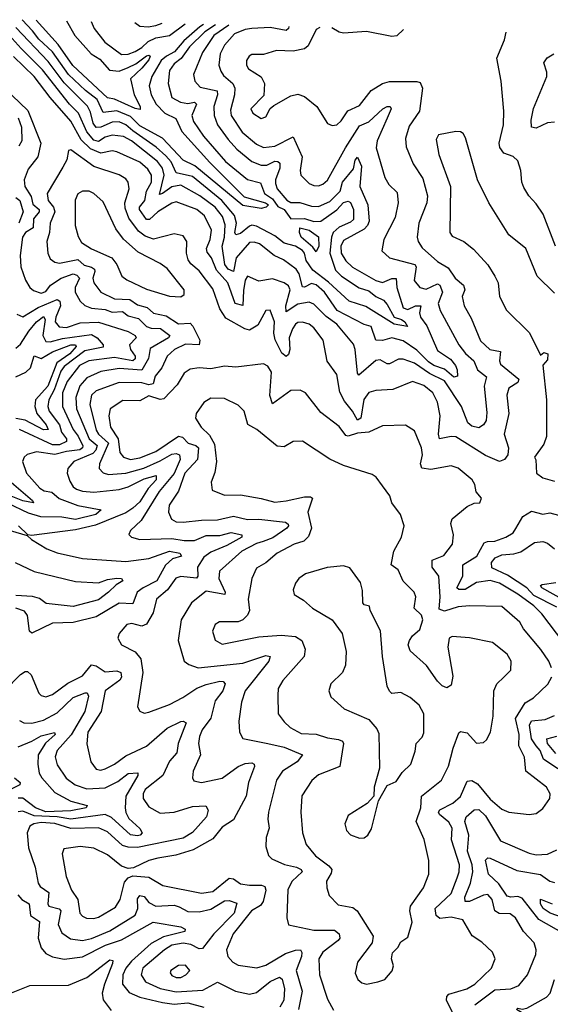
# Model space of a CAD drawing. Extents: x 1552294 to 1694791, y 811929 to 917222.
# Tile 543 of 643: x 1643591 to 1645907, y 911147 to 915444. Entities that reach past the tile are written whole.
import ezdxf

# ---------------------------------------------------------------- set-up
doc = ezdxf.new("R2010")
doc.units = 0

msp = doc.modelspace()

# ---------------------------------------------------------------- linework, layer by layer
at = {"layer": '0CON10XD'}
for points in [[(1644504, 915420.1), (1644438.3, 915375), (1644389.9, 915300.1), (1644349.7, 915205), (1644356.4, 915175), (1644378.9, 915148.9), (1644452.6, 915132.6), (1644454.5, 915115), (1644439.3, 915065), (1644439.7, 915025), (1644454.8, 914985), (1644501.2, 914921.2), (1644538.6, 914878.6), (1644605, 914825.2), (1644645, 914808.4), (1644670.5, 914809.5), (1644705, 914825.7), (1644718.2, 914825), (1644727.1, 914817.1), (1644726.7, 914795), (1644707.6, 914745), (1644708.2, 914728.2), (1644715.8, 914705), (1644756.6, 914656.6), (1644775, 914646.1), (1644814.7, 914645.3), (1644865, 914629.6), (1644895, 914628), (1644945, 914650.4), (1644989.5, 914695), (1644999.6, 914735), (1645047.5, 914792.5), (1645055, 914830), (1645065, 914844), (1645083.3, 914805), (1645076.2, 914715), (1645111.3, 914635), (1645116.3, 914565), (1645109.4, 914545), (1645095, 914529.2), (1645005, 914479.5), (1644992.3, 914455), (1644994.5, 914425), (1645015, 914391.4), (1645044.3, 914364.3), (1645145, 914305.2), (1645175, 914296.5), (1645215, 914314.3), (1645234, 914314), (1645237.5, 914275), (1645265.6, 914185.6), (1645285, 914179.2), (1645319.1, 914195), (1645341.5, 914195), (1645336.7, 914165), (1645340.2, 914145), (1645368.2, 914108.2), (1645415, 913999.6), (1645472, 913962), (1645492.9, 913935), (1645501, 913915), (1645502.3, 913887.7), (1645486.3, 913883.7), (1645445, 913919.3), (1645398.7, 913935), (1645375, 913950.5), (1645325, 914002.2), (1645265, 914042.6), (1645215, 914055.7), (1645175, 914044.2), (1645145.8, 914045.8), (1645125.3, 914105.3), (1645095, 914114.1), (1644976.7, 914175), (1644922, 914255), (1644885, 914286.7), (1644865, 914292.9), (1644835, 914276), (1644825, 914277.7), (1644810.5, 914335), (1644797.8, 914355), (1644743.2, 914395), (1644702.5, 914415), (1644637.9, 914465), (1644615, 914473.3), (1644595, 914471.1), (1644536.8, 914405), (1644525, 914344.3), (1644501.5, 914355), (1644486.4, 914375), (1644475.7, 914455), (1644485.9, 914495), (1644487.9, 914547.9), (1644476.2, 914585), (1644445, 914625.2), (1644378.3, 914675), (1644295, 914722.2), (1644255, 914714.4), (1644215, 914684.8), (1644201.4, 914681.4), (1644222.4, 914765), (1644214.6, 914795), (1644192.7, 914825), (1644080, 914915), (1644045, 914934), (1643995, 914940.1), (1643965, 914931.3), (1643935, 914911.4), (1643915, 914917.2), (1643885, 914954.8), (1643848.4, 915035), (1643808.2, 915075), (1643691.2, 915225), (1643597.5, 915317.5), (1643545, 915375.5)], [(1644445.5, 915421.7), (1644399.7, 915390.3), (1644331.9, 915325), (1644295.6, 915274.4), (1644265, 915250.5), (1644245, 915221.5), (1644239.6, 915165), (1644255, 915104.5), (1644293.6, 915083.6), (1644325, 915078.4), (1644355, 915083.1), (1644362.5, 915075), (1644342.6, 915025), (1644349.6, 914999.6), (1644393, 914935), (1644489, 914825), (1644585, 914745.7), (1644641.7, 914731.7), (1644660.3, 914685), (1644695, 914661.3), (1644718.6, 914628.6), (1644745.4, 914615.4), (1644775, 914574.4), (1644835, 914576), (1644875, 914562.5), (1644905, 914563.7), (1644976, 914614), (1645005, 914646.2), (1645025, 914651.2), (1645035.4, 914645.4), (1645048.4, 914615), (1645048.1, 914571.9), (1645035, 914560.3), (1644985, 914538.6), (1644959.4, 914515), (1644951.6, 914495), (1644945.1, 914425), (1644970.1, 914350.1), (1644995.7, 914325), (1645073.3, 914273.3), (1645115, 914260), (1645145.3, 914235), (1645179.2, 914219.2), (1645195, 914201.3), (1645225, 914145.2), (1645257.2, 914135), (1645272.1, 914125), (1645283.8, 914105), (1645225, 914114.9), (1645101.8, 914191.8), (1645028.8, 914215), (1644938.9, 914298.9), (1644870.7, 914350.7), (1644842.3, 914392.3), (1644833.9, 914425), (1644825, 914436.9), (1644795, 914455.4), (1644745, 914468.6), (1644705, 914501.1), (1644625, 914543), (1644605, 914547), (1644595, 914542.9), (1644555, 914510.7), (1644534.6, 914504.6), (1644530.3, 914515), (1644537.5, 914555), (1644528.6, 914588.6), (1644474.2, 914654.2), (1644345, 914758.9), (1644274.7, 914774.7), (1644252.9, 914822.9), (1644229.9, 914849.9), (1644187.2, 914887.3), (1644085, 914958.6), (1644055, 914984.6), (1644025, 914998.5), (1643995, 914996.4), (1643945, 914974), (1643925, 914973.6), (1643912.6, 914992.6), (1643900.6, 915040.6), (1643886.8, 915066.8), (1643785, 915168.6), (1643715, 915261.6), (1643575, 915410.2)], [(1644394, 915423), (1644377.4, 915412.6), (1644308.4, 915351.6), (1644266.5, 915303.5), (1644231.7, 915285), (1644209.5, 915265), (1644167.7, 915195), (1644156.7, 915155), (1644164.8, 915115), (1644187.3, 915075), (1644225, 915035.9), (1644272.6, 915012.6), (1644298.9, 914955), (1644421.1, 914821.1), (1644570.6, 914670.6), (1644664.6, 914645), (1644677.6, 914635), (1644667.3, 914625), (1644645, 914619.7), (1644565, 914632.7), (1644356.3, 914806.3), (1644305, 914830.4), (1644215, 914925.9), (1644115, 914981), (1644075, 915020.8), (1644015, 915046.2), (1643955, 915039.1), (1643929.3, 915095), (1643877.9, 915135), (1643804.9, 915205), (1643733.9, 915303.9), (1643675, 915358.3), (1643646.9, 915395), (1643602.8, 915443.6)], [(1643796, 915438.6), (1643831.9, 915375), (1643902.9, 915295), (1643941.1, 915271.1), (1643984, 915224), (1644025, 915218.3), (1644064.9, 915235.1), (1644098.6, 915251.4), (1644145, 915285.2), (1644155, 915289.2), (1644161.2, 915285), (1644155, 915268.7), (1644125, 915232.2), (1644074.8, 915185), (1644091.5, 915115), (1644117.1, 915065), (1644117.9, 915052.1), (1644095, 915056), (1644005, 915097.2), (1643975, 915102.8), (1643823.1, 915243.1), (1643759.4, 915335), (1643663.9, 915442)], [(1643903.4, 915435.8), (1643915.9, 915405), (1643962.3, 915345), (1644035, 915291.1), (1644065, 915293.7), (1644095, 915304.8), (1644125, 915322.5), (1644151.6, 915348.4), (1644185, 915364.9), (1644245, 915374.9), (1644313.6, 915425.1)], [(1644093.2, 915430.8), (1644115.8, 915415.8), (1644152.6, 915412.6), (1644185, 915418.5), (1644213.3, 915427.7)], [(1644766.1, 915413.3), (1644765.2, 915405), (1644755, 915396.7), (1644685, 915409.2), (1644604.8, 915404.8), (1644575, 915400.8), (1644528.4, 915381.6), (1644485, 915332.8), (1644466, 915295), (1644461.2, 915245), (1644468.6, 915218.6), (1644480.3, 915200.3), (1644521.2, 915165), (1644530.3, 915145), (1644529.5, 915115), (1644510.8, 915049.2), (1644514.8, 915025), (1644562.5, 914952.5), (1644625, 914900.6), (1644655, 914885.2), (1644705, 914892.2), (1644785, 914932.5), (1644824.1, 914845), (1644815.4, 914785), (1644817.9, 914765), (1644855, 914729.3), (1644875, 914719.4), (1644895, 914718.1), (1644915, 914725.3), (1644935, 914742.7), (1645012.8, 914885), (1645075, 914979.8), (1645115, 914997.4), (1645176.9, 915055), (1645195, 915064.7), (1645208.8, 915065), (1645212.3, 915055), (1645195, 915014.5), (1645150.9, 914915), (1645147.4, 914885), (1645184.7, 914755), (1645202.5, 914725), (1645238.8, 914688.8), (1645243.7, 914645), (1645230, 914580), (1645181.1, 914485), (1645171.5, 914435), (1645205, 914403.8), (1645315.9, 914375.9), (1645321.5, 914365), (1645313.5, 914305), (1645337.5, 914275), (1645365, 914267.7), (1645415, 914291.3), (1645425, 914285.3), (1645437, 914255), (1645417, 914205), (1645426, 914175), (1645507.5, 914025), (1645536.6, 913986.6), (1645574.1, 913955), (1645589.2, 913915), (1645628.2, 913885), (1645618.9, 913845), (1645630, 913730), (1645627.8, 913695), (1645615, 913675.6), (1645595, 913662.2), (1645565, 913669.2), (1645547.9, 913685), (1645519.5, 913755), (1645445, 913867.4), (1645379.5, 913899.5), (1645315, 913944.1), (1645265, 913961.6), (1645245, 913962.7), (1645205, 913942.1), (1645195, 913942.1), (1645165, 913959.7), (1645145, 913956.2), (1645071.9, 913891.9), (1645065, 913901.2), (1645055.7, 914005), (1645047.5, 914027.5), (1644974.8, 914115), (1644928.9, 914148.9), (1644875, 914202.4), (1644855, 914211), (1644805, 914202.9), (1644755, 914169.2), (1644752.3, 914195), (1644771.7, 914265), (1644765, 914282.5), (1644745, 914295.2), (1644695, 914313.2), (1644635, 914303.3), (1644585, 914324.5), (1644575, 914306.9), (1644567.8, 914262.2), (1644565, 914196.2), (1644532.2, 914205), (1644499.5, 914295), (1644450.8, 914350.8), (1644428.3, 914405), (1644409.4, 914429.4), (1644406.8, 914445), (1644423.1, 914485), (1644429.2, 914525), (1644398.1, 914588.1), (1644365, 914615.2), (1644275, 914648.6), (1644255, 914642.5), (1644195, 914605.2), (1644158.6, 914571.4), (1644145, 914571.9), (1644113.8, 914615), (1644114.9, 914625.1), (1644138.1, 914655), (1644144.8, 914695), (1644166.8, 914735), (1644166.2, 914765), (1644150.8, 914790.8), (1644115, 914821.3), (1644015, 914866.9), (1643995, 914871.7), (1643945, 914861.8), (1643899.7, 914879.7), (1643859.8, 914919.8), (1643815, 915000.6), (1643725, 915104.3), (1643655, 915196.4), (1643565, 915283)], [(1644900.6, 915409.8), (1644885, 915401.4), (1644849.8, 915330.2), (1644835, 915316.9), (1644785, 915306.6), (1644711.5, 915308.5), (1644675, 915297.9), (1644655, 915291.8), (1644605, 915291.8), (1644592.5, 915285), (1644580.8, 915265), (1644581.5, 915245), (1644589.6, 915229.6), (1644644.8, 915194.8), (1644659.3, 915165), (1644657.6, 915112.4), (1644600, 915055), (1644609.4, 915035), (1644645, 915012.7), (1644665, 915020), (1644684.5, 915055.5), (1644700.8, 915069.2), (1644775, 915111.5), (1644805, 915118.9), (1644835, 915108.5), (1644887.5, 915065), (1644935, 914991.2), (1644955, 914982.5), (1644975, 914984.4), (1644995, 915001.9), (1645023.6, 915046.4), (1645075, 915069.6), (1645125.3, 915134.8), (1645175, 915165.5), (1645205, 915173.6), (1645325, 915174.5), (1645339.6, 915169.6), (1645350, 915145), (1645336.9, 915045), (1645291.3, 914978.7), (1645274.6, 914924.6), (1645278.1, 914888.1), (1645308.7, 914815), (1645350.5, 914750.5), (1645371.9, 914675), (1645368.2, 914645), (1645333.6, 914555), (1645325.8, 914495), (1645330.3, 914475), (1645348.2, 914448.2), (1645415, 914388.5), (1645461, 914361), (1645492.2, 914315), (1645528.4, 914285), (1645533.9, 914265), (1645522.8, 914235), (1645531.1, 914195), (1645561.4, 914141.4), (1645602.1, 914042.1), (1645643.6, 914005), (1645690, 913995), (1645685.8, 913955), (1645689.9, 913939.9), (1645769.3, 913875), (1645765, 913860.3), (1645726.4, 913835), (1645717.7, 913805), (1645726.7, 913725), (1645705.4, 913635), (1645724.5, 913575), (1645721.8, 913545), (1645706.8, 913525), (1645685, 913515.3), (1645625, 913542.5), (1645495, 913623), (1645475, 913625.2), (1645424.2, 913614.2), (1645419.2, 913635), (1645426.5, 913715), (1645415, 913774.2), (1645395, 913815.4), (1645355, 913847.3), (1645305, 913864.7), (1645220.5, 913829.5), (1645145, 913825.4), (1645115, 913816.1), (1645094, 913786), (1645080, 913705), (1645065, 913696.2), (1645044.4, 913735), (1645008.6, 913778.6), (1644988.5, 913818.5), (1644976.1, 913895), (1644932.8, 913952.8), (1644916, 914045), (1644875, 914099.2), (1644855, 914114.6), (1644825, 914123.3), (1644805, 914121.8), (1644795, 914114.6), (1644781.3, 914095), (1644767.6, 914055), (1644770.2, 914005), (1644765, 913983.3), (1644755, 913973.5), (1644735, 913988.1), (1644706.9, 914046.9), (1644700.4, 914075), (1644704.1, 914125), (1644685, 914175.6), (1644665, 914174), (1644630, 914110), (1644595, 914089.5), (1644574.4, 914094.4), (1644490.6, 914140.6), (1644465, 914181.9), (1644435, 914269.2), (1644375, 914347.5), (1644338.1, 914378.1), (1644326.9, 914395), (1644318.9, 914425), (1644321.2, 914475), (1644305, 914500), (1644265, 914508.9), (1644175, 914485.6), (1644138.5, 914498.5), (1644110.3, 914520.3), (1644067.6, 914577.6), (1644051.5, 914621.5), (1644050.9, 914645), (1644068.9, 914705), (1644065.4, 914735), (1644055, 914749.1), (1644025, 914765.9), (1643915, 914803.4), (1643815, 914875.6), (1643805, 914872.5), (1643797.6, 914832.4), (1643779.3, 914800.7), (1643712, 914685), (1643715.2, 914655), (1643738.4, 914625), (1643744.5, 914605), (1643723.8, 914555), (1643721.4, 914515), (1643709.7, 914475), (1643714, 914425), (1643725, 914400.6), (1643744.2, 914385), (1643765, 914381.8), (1643845, 914396.6), (1643872.3, 914372.3), (1643905, 914364.2), (1643917.2, 914355), (1643919.2, 914345), (1643911.3, 914315), (1643914.3, 914295), (1643945, 914254.2), (1644005, 914225.2), (1644072.1, 914222.1), (1644105, 914198.9), (1644147.8, 914187.8), (1644175, 914162.6), (1644230.7, 914150.7), (1644285, 914117), (1644335, 914118.6), (1644346.7, 914106.6), (1644378.1, 914045), (1644375, 914024.8), (1644315, 914027.2), (1644266.7, 914005), (1644235.2, 913974.8), (1644212.1, 913925), (1644182.2, 913887.8), (1644173.6, 913855), (1644155, 913849.9), (1644125, 913858.9), (1644025, 913860.3), (1643925, 913823.8), (1643904.6, 913805.4), (1643897.5, 913765), (1643925, 913653.1), (1643935.9, 913635), (1643978.8, 913595), (1643940, 913505), (1643938.5, 913485), (1643955, 913466.9), (1643979.4, 913459.4), (1644054.1, 913464.1), (1644132.8, 913487.2), (1644205, 913517.9), (1644255, 913548), (1644275, 913550.6), (1644288.7, 913545), (1644291.7, 913525), (1644265, 913463.2), (1644200, 913385), (1644122.2, 913257.8), (1644075.6, 913215), (1644067.3, 913197.3), (1644078.8, 913185), (1644115.3, 913175.3), (1644255, 913180.4), (1644309.2, 913170.8), (1644355, 913171.2), (1644405, 913192.1), (1644465, 913193.1), (1644515, 913205.2), (1644561.1, 913195), (1644560.8, 913185), (1644495, 913148.5), (1644425, 913119.4), (1644395, 913097.8), (1644367.2, 913055), (1644369, 913015), (1644362.7, 913007.3), (1644295, 913013.3), (1644273.5, 913006.5), (1644236.8, 912955), (1644188, 912915), (1644173.5, 912855), (1644144.2, 912805.8), (1644125, 912797.7), (1644081.3, 912808.7), (1644059.2, 912805), (1644025.7, 912765), (1644020, 912745), (1644035.6, 912715.6), (1644095, 912684.7), (1644120.5, 912655), (1644128.7, 912595), (1644105.8, 912445), (1644115, 912426.2), (1644135, 912418), (1644155, 912421.4), (1644245, 912455.8), (1644303.5, 912486.5), (1644365, 912526), (1644405, 912543.3), (1644465, 912557.1), (1644478.8, 912555), (1644487.5, 912545), (1644478, 912515), (1644445, 912471.2), (1644426, 912395), (1644388, 912345), (1644376.6, 912315), (1644372, 912285), (1644380.3, 912235), (1644349.1, 912165), (1644345.6, 912135), (1644352.1, 912122.1), (1644385.4, 912115.4), (1644475, 912133.5), (1644545, 912184.3), (1644575, 912198.4), (1644605, 912200.9), (1644615.3, 912195.3), (1644616.2, 912185), (1644590.5, 912115), (1644580.4, 912055), (1644525, 911951.9), (1644475, 911920), (1644435, 911869.7), (1644349, 911821), (1644272.5, 911797.5), (1644194.1, 911784.1), (1644155.7, 911775), (1644087.4, 911742.6), (1644065, 911739.5), (1644035, 911750), (1643975, 911798.8), (1643915, 911828.7), (1643855, 911835.3), (1643783.8, 911825), (1643777, 911803), (1643794.5, 911705), (1643817.3, 911645), (1643845.3, 911605), (1643854.5, 911545), (1643865, 911531.1), (1643882.9, 911522.9), (1643915, 911521.2), (1643935, 911527.2), (1644008.9, 911571.1), (1644029.7, 911605), (1644049.4, 911680.6), (1644065, 911699.1), (1644085, 911707.8), (1644155, 911702.5), (1644216, 911665), (1644385, 911631.7), (1644435, 911639.8), (1644505, 911697.7), (1644525, 911694.8), (1644555, 911672.9), (1644595, 911667), (1644646.7, 911666.7), (1644661.1, 911661.1), (1644665.3, 911645.3), (1644654.4, 911595.6), (1644641.7, 911578.3), (1644603.3, 911555), (1644522.9, 911455), (1644494.6, 911385), (1644500, 911355), (1644521.5, 911331.5), (1644545, 911318.5), (1644626.1, 911306.1), (1644665, 911317.8), (1644751.7, 911368.3), (1644795, 911384), (1644817.1, 911385), (1644823.1, 911373.1), (1644821.3, 911355), (1644798.6, 911295), (1644824.8, 911205), (1644808.3, 911125)], [(1645266.1, 915400.3), (1645237, 915373), (1645215, 915370.8), (1645105, 915392.2), (1645005, 915385.5), (1644985, 915389.5), (1644953.8, 915408.4)], [(1645930, 914455), (1645876.4, 914595), (1645845, 914640), (1645813.5, 914675), (1645791.2, 914711.2), (1645783.1, 914735), (1645778.9, 914785), (1645765, 914828), (1645745, 914846.9), (1645705, 914860.5), (1645686.2, 914886.2), (1645684.3, 914905), (1645702.8, 914985), (1645704.5, 915045), (1645693.3, 915175), (1645673.5, 915275), (1645707.5, 915355), (1645714.4, 915388.6)], [(1645925, 914996.5), (1645895, 914992.8), (1645845, 914970.3), (1645825.6, 914975), (1645823.7, 915005), (1645834.1, 915055.9), (1645891.9, 915195), (1645892.4, 915215), (1645878.3, 915255), (1645893.1, 915276.9), (1645921.9, 915295)], [(1643525.3, 915145), (1643627.6, 915047.6), (1643684.3, 914905), (1643670.3, 914845), (1643628.1, 914791.9), (1643610.9, 914745), (1643613.9, 914716.1), (1643642, 914672), (1643648.3, 914638.3), (1643676.2, 914615), (1643677, 914605), (1643652.2, 914575), (1643650.2, 914535), (1643616.3, 914515), (1643603.3, 914495), (1643593.6, 914415), (1643595.8, 914365.8), (1643616.7, 914306.7), (1643635, 914275.6), (1643652.3, 914262.3), (1643685, 914250.8), (1643705, 914257.5), (1643726.5, 914285), (1643772.5, 914315), (1643825, 914333.9), (1643840.6, 914329.4), (1643852.3, 914315), (1643833.5, 914275), (1643833.9, 914255), (1643854.8, 914214.8), (1643875.8, 914195.8), (1643905, 914184.1), (1643965, 914179.3), (1643995, 914167.5), (1644040.1, 914170.1), (1644065, 914151.4), (1644109.9, 914139.9), (1644145, 914104.9), (1644165, 914097.9), (1644206.1, 914096.1), (1644246.8, 914065), (1644240.4, 914055), (1644161.4, 914008.6), (1644154.2, 913965), (1644125, 913914.1), (1644025, 913920.9), (1643945, 913908), (1643885, 913881.1), (1643854.1, 913845.9), (1643836.5, 913795), (1643839.8, 913745), (1643894.7, 913615), (1643929.5, 913585), (1643923.5, 913565), (1643909.9, 913550.1), (1643827.1, 913515), (1643801.5, 913485), (1643798.9, 913465), (1643809.7, 913429.7), (1643825, 913405.4), (1643839.1, 913395), (1643865.9, 913385.9), (1643915, 913381.2), (1644025, 913392.9), (1644065, 913405.2), (1644135, 913440), (1644187.5, 913455), (1644186.8, 913435), (1644152.3, 913397.7), (1644115, 913339.8), (1644085, 913311.7), (1644055, 913291.1), (1643922.1, 913237.9), (1643835, 913217), (1643642.5, 913192.5), (1643626.4, 913196.4), (1643585.7, 913235)], [(1643584.7, 915014.7), (1643599.1, 914975), (1643600.5, 914915), (1643587.5, 914892.4)], [(1645925, 914250.9), (1645849.6, 914325), (1645800, 914445), (1645725.5, 914505), (1645639.5, 914645), (1645589.4, 914745), (1645537.4, 914927.4), (1645526.7, 914946.7), (1645515, 914954), (1645495, 914955.3), (1645419.1, 914940.9), (1645408.5, 914921.5), (1645421, 914855), (1645471.1, 914715), (1645468.9, 914515), (1645478.6, 914498.6), (1645529.5, 914475), (1645571.9, 914441.9), (1645634, 914374), (1645665.6, 914325), (1645679.5, 914295), (1645685, 914236.2), (1645715.9, 914175.9), (1645816.5, 914076.5), (1645865, 913980), (1645878.3, 913991.7), (1645896.7, 913985), (1645895, 913960), (1645874, 913936), (1645890.5, 913785), (1645890, 913625), (1645878.6, 913591.4), (1645837.5, 913535), (1645843.3, 913523.3), (1645847.1, 913465), (1645874.1, 913444.1), (1645925, 913429.6)], [(1644295, 914234.5), (1644309.2, 914245), (1644309.5, 914265), (1644235, 914357.2), (1644205, 914380), (1644108.8, 914428.8), (1644045, 914485.3), (1644010.9, 914530.9), (1643955, 914649.1), (1643915.6, 914685), (1643895, 914694.6), (1643865, 914695.4), (1643845, 914684.4), (1643834.2, 914655.8), (1643833.2, 914545), (1643846.9, 914496.9), (1643861.7, 914471.7), (1643905, 914443.2), (1643993.7, 914403.7), (1644015.9, 914375.9), (1644037.8, 914325), (1644058.7, 914308.7), (1644145, 914268.4), (1644245, 914237.5), (1644295, 914234.5)], [(1643575, 914667.7), (1643591.9, 914655), (1643606.8, 914605), (1643587.8, 914555)], [(1644885, 914430), (1644871, 914451), (1644820.2, 914495), (1644812.1, 914515), (1644814.6, 914535.4), (1644854.7, 914525), (1644895, 914496.7), (1644897, 914455), (1644885, 914430)], [(1643578.7, 914158.7), (1643605, 914146.7), (1643671.8, 914188.2), (1643755, 914222.4), (1643765.9, 914215.9), (1643769, 914195), (1643748.8, 914145), (1643746.8, 914125), (1643763, 914103), (1643795, 914099.7), (1643855, 914120.2), (1643935, 914124.3), (1644065, 914083.4), (1644095.4, 914065), (1644100, 914055), (1644070.8, 914025), (1644075.5, 914005), (1644095.2, 913975), (1644095.6, 913964.4), (1644085.3, 913955), (1644005, 913969.2), (1643892.5, 913955), (1643852.7, 913935), (1643798.1, 913865), (1643778, 913815), (1643777.7, 913755), (1643824.9, 913655), (1643846.6, 913626.6), (1643866.3, 913583.7), (1643865.6, 913575), (1643853.4, 913566.6), (1643795, 913560), (1643745, 913546.4), (1643665, 913558), (1643624.3, 913545.7), (1643611.1, 913535), (1643603.6, 913515), (1643621.6, 913465), (1643679.4, 913399.4), (1643698.1, 913388.1), (1643732.1, 913382.1), (1643764, 913354), (1643845, 913324.2), (1643947.5, 913305), (1643923.8, 913285), (1643835, 913262.8), (1643775, 913272.4), (1643683.9, 913273.9), (1643629.5, 913289.5), (1643475, 913363.6)], [(1643575, 914010), (1643595, 914027.9), (1643630.9, 914085), (1643665, 914125.5), (1643695, 914147.7), (1643702.3, 914135), (1643693, 914065), (1643705, 914039.2), (1643725, 914037.2), (1643778.3, 914051.7), (1643905, 914070), (1643928.9, 914055), (1643955.4, 914025), (1643955, 914014.8), (1643875, 913999.3), (1643785, 913930), (1643770.5, 913909.5), (1643742.2, 913827.8), (1643718.5, 913785), (1643714.3, 913755), (1643719.5, 913735), (1643765, 913675.8), (1643773.3, 913643.3), (1643795.8, 913615), (1643795, 913602.4), (1643765, 913587.8), (1643735, 913588.9), (1643590, 913655)], [(1643575, 913885.2), (1643618.2, 913905), (1643638.1, 913925), (1643655, 913976.5), (1643685, 913964.8), (1643735, 913994.7), (1643814.7, 914025), (1643835, 914025.1), (1643837.6, 914017.6), (1643810, 913985), (1643753.3, 913946.7), (1643713.6, 913845), (1643660, 913785), (1643656.9, 913755), (1643665.8, 913725), (1643707.5, 913675), (1643715, 913654.6), (1643695, 913653.7), (1643615.7, 913695.7), (1643575, 913704)], [(1645911.8, 912615), (1645900.8, 912645), (1645865.9, 912695.9), (1645790.8, 912785), (1645773.8, 912815), (1645695, 912882.3), (1645555, 912886.1), (1645505, 912880.9), (1645445, 912862.1), (1645421.7, 912871.7), (1645426.1, 912925), (1645420, 913015), (1645390.9, 913055), (1645392.1, 913085), (1645441.9, 913105), (1645479.6, 913155), (1645484.6, 913195), (1645472.7, 913245), (1645478.8, 913265), (1645545, 913319.4), (1645575, 913333.8), (1645600, 913335), (1645607.5, 913355), (1645583.9, 913383.9), (1645578, 913415), (1645565.7, 913435), (1645505, 913486.7), (1645475, 913496.4), (1645385, 913480.6), (1645347, 913487), (1645340.8, 913505), (1645349.5, 913545), (1645345.2, 913575.2), (1645315, 913649.2), (1645274.5, 913674.5), (1645175, 913671.8), (1645115.7, 913644.3), (1645065, 913639.7), (1645025, 913626.1), (1645015, 913629.5), (1644985, 913668.9), (1644905, 913729.1), (1644838.6, 913815), (1644815, 913827.5), (1644775, 913826.2), (1644695, 913767.8), (1644683.6, 913803.6), (1644690, 913905), (1644675, 913931.9), (1644655, 913941.5), (1644535, 913927.3), (1644485, 913932.3), (1644425, 913920), (1644375, 913924), (1644335, 913918.2), (1644309.1, 913900.9), (1644279.1, 913850.9), (1644220.3, 913789.7), (1644205, 913786.9), (1644155, 913801.9), (1644115, 913780.5), (1644041.2, 913781.2), (1643986.2, 913745), (1643980, 913715), (1643987.3, 913665), (1644020.7, 913615), (1644028.1, 913555), (1644045, 913534.2), (1644075, 913524.2), (1644115, 913531.6), (1644185, 913560), (1644285, 913626.7), (1644301.5, 913621.5), (1644326.2, 913596.2), (1644360, 913585), (1644371.3, 913575), (1644368, 913525), (1644312.2, 913465), (1644283.8, 913386.2), (1644243.4, 913325), (1644240.4, 913295), (1644253.9, 913263.9), (1644275, 913252.5), (1644305, 913250.6), (1644385, 913260.4), (1644455, 913260.8), (1644525, 913276.9), (1644585, 913262.8), (1644635, 913264), (1644750.9, 913250.9), (1644762.8, 913242.8), (1644764.5, 913235), (1644757.1, 913225), (1644696.8, 913183.2), (1644654.1, 913165.9), (1644625, 913157.6), (1644560.9, 913125), (1644463.5, 913036.5), (1644460.3, 913005), (1644488.2, 912945), (1644487.1, 912935), (1644405, 912950), (1644341, 912899), (1644295.4, 912825), (1644282.5, 912735), (1644309.2, 912645), (1644329.8, 912629.8), (1644370, 912615), (1644565, 912635.1), (1644665, 912669.7), (1644684.4, 912665), (1644679.2, 912645), (1644574.7, 912515), (1644560, 912465), (1644547.4, 912382.6), (1644551.1, 912335), (1644565, 912307.1), (1644674.2, 912285.8), (1644745, 912269), (1644825.6, 912235), (1644802.9, 912205), (1644738.8, 912165), (1644712.8, 912125), (1644677.5, 911985), (1644673.8, 911955), (1644680.4, 911915), (1644667.3, 911875), (1644665.5, 911835), (1644677, 911797), (1644691.9, 911781.9), (1644746.8, 911756.8), (1644799.4, 911745), (1644820, 911735), (1644823.6, 911725), (1644780.8, 911685), (1644761.5, 911648.5), (1644757.8, 911525), (1644764.3, 911494.3), (1644875, 911470), (1644965, 911471.2), (1644985.8, 911455), (1644988, 911435), (1644980.8, 911425), (1644914.6, 911375), (1644897.5, 911345), (1644900.5, 911275), (1644935, 911169.2), (1644961.3, 911121.3)], [(1645105, 911235.5), (1645155, 911244.4), (1645185.4, 911254.6), (1645217.4, 911292.6), (1645223.5, 911315), (1645213.4, 911345), (1645218, 911372), (1645241.2, 911395), (1645255, 911420), (1645285, 911440), (1645304.4, 911505), (1645294.7, 911554.7), (1645297.6, 911575), (1645353.9, 911655), (1645377.1, 911715), (1645376.7, 911775), (1645356.7, 911866.7), (1645321.2, 911945), (1645342.3, 912005), (1645344.7, 912055), (1645431.8, 912125), (1645463.1, 912186.9), (1645482.7, 912265), (1645508, 912332), (1645515, 912337.5), (1645545, 912332), (1645585, 912287.1), (1645615, 912290), (1645628.5, 912301.5), (1645646.2, 912335), (1645658.2, 912405), (1645660.5, 912515), (1645673.1, 912545), (1645704.3, 912575), (1645734.3, 912605), (1645735.7, 912645), (1645719.2, 912675), (1645655, 912726.5), (1645555, 912746), (1645478.1, 912751.9), (1645465.6, 912745), (1645459.5, 912705), (1645481.7, 912578.3), (1645475, 912540), (1645455, 912527.5), (1645435, 912537.1), (1645415, 912556.9), (1645366.9, 912625), (1645295, 912689.5), (1645287.5, 912715), (1645292.8, 912735), (1645305, 912754.4), (1645337, 912783), (1645350.5, 912825), (1645344.4, 912845), (1645313.5, 912875), (1645320.6, 912925), (1645312.9, 912945), (1645265, 912994), (1645243.4, 913043.4), (1645212.5, 913065), (1645224.6, 913125), (1645258.1, 913185), (1645268.9, 913235), (1645253.1, 913285), (1645216, 913335), (1645206.4, 913366.4), (1645175, 913410), (1645147.3, 913447.3), (1645129.3, 913459.3), (1645005, 913498.5), (1644945, 913525.5), (1644825, 913604.4), (1644785, 913603.1), (1644745, 913579.4), (1644715, 913582.5), (1644626.7, 913655), (1644586.9, 913676.9), (1644570.9, 913735), (1644545, 913761.8), (1644485, 913790.4), (1644425, 913791.8), (1644395, 913772.9), (1644361.9, 913725), (1644358.1, 913705), (1644383.8, 913665), (1644420.4, 913630.4), (1644441.2, 913591.2), (1644450, 913515), (1644442.4, 913467.6), (1644426.9, 913425), (1644431.1, 913391.1), (1644485, 913369.1), (1644555, 913369.7), (1644645, 913354.7), (1644705, 913337.5), (1644755, 913343.8), (1644835, 913361.2), (1644861.1, 913361.1), (1644870, 913355), (1644849.3, 913295), (1644864.8, 913225), (1644852.1, 913187.9), (1644831.3, 913168.7), (1644788.6, 913155), (1644714.6, 913115), (1644665, 913072.9), (1644625, 913049.5), (1644603.9, 913005), (1644589.2, 912915), (1644594.5, 912865), (1644585.3, 912844.7), (1644565, 912824.4), (1644545, 912815.6), (1644463.7, 912816.3), (1644445, 912804.2), (1644433.1, 912775), (1644445, 912735.6), (1644475, 912718.7), (1644635, 912750.5), (1644731.9, 912758.1), (1644795, 912752.4), (1644822.9, 912735), (1644837.1, 912697.1), (1644833.1, 912665), (1644739.8, 912560.2), (1644720, 912525), (1644717.3, 912495), (1644719.5, 912415), (1644745, 912379.4), (1644772.5, 912355), (1644819.1, 912329.1), (1644885, 912326.2), (1644935, 912309.8), (1644983.3, 912303.3), (1645000.4, 912295), (1645005.2, 912285.2), (1644988.9, 912185), (1644895, 912148.2), (1644865.7, 912124.3), (1644822.7, 912057.3), (1644818, 911985), (1644826.2, 911895), (1644842.1, 911845), (1644882.5, 911795), (1644941.2, 911751.2), (1644953.2, 911735), (1644950.8, 911719.1), (1644930.9, 911685), (1644931.5, 911655), (1644942.2, 911622.2), (1644980.9, 911580.9), (1645045, 911568.8), (1645064.4, 911555), (1645133.8, 911445), (1645129.6, 911415), (1645065, 911331.2), (1645055, 911282.5), (1645066.7, 911255), (1645085, 911240.5), (1645105, 911235.5)], [(1643555, 913424.2), (1643647.5, 913345), (1643651.2, 913335), (1643605, 913344.2), (1643495, 913387.1)], [(1645966.6, 912725), (1645870.5, 912850.5), (1645835, 912886), (1645765, 912937), (1645685, 912984.8), (1645645, 912996.4), (1645585, 912988.3), (1645535, 912957.7), (1645507.5, 912957.5), (1645498.5, 912965), (1645525.9, 913015), (1645524.7, 913065), (1645587, 913103), (1645619.2, 913160.8), (1645632.8, 913167.2), (1645665, 913168.4), (1645713.1, 913185), (1645745, 913204.1), (1645757.3, 913222.7), (1645787.8, 913275), (1645825, 913298.6), (1645875, 913285.6), (1645905, 913291.9), (1645965, 913276)], [(1643525, 913221.5), (1643623.3, 913193.3), (1643643.3, 913175), (1643710, 913135), (1643755, 913117.3), (1643865, 913091.9), (1644055, 913079.3), (1644155, 913092.2), (1644245, 913124.8), (1644290.5, 913115), (1644297.4, 913102.6), (1644258.9, 913091.1), (1644227.1, 913062.9), (1644189.2, 912995), (1644129.8, 912965), (1644104.4, 912945), (1644085.6, 912894.4), (1644025, 912898.2), (1643925, 912838), (1643825, 912813.6), (1643735, 912810), (1643645, 912767.1), (1643634.8, 912774.8), (1643625, 912844.2), (1643612, 912862), (1643575, 912875.2)], [(1645935, 912880.5), (1645835, 912931.2), (1645804.5, 912965), (1645720.1, 913020.1), (1645652.3, 913052.3), (1645651.1, 913075), (1645666.5, 913095), (1645695, 913108.5), (1645747.4, 913112.6), (1645778.1, 913121.9), (1645838.1, 913161.9), (1645875, 913166.7), (1645895, 913160), (1645925.2, 913135.2)], [(1643571.1, 913075), (1643655, 913035.2), (1643835, 912991.8), (1643935, 912986.6), (1643975, 913000.9), (1644015, 913006.8), (1644035.8, 913005), (1644042, 912995), (1644011.9, 912978.1), (1643979.6, 912945), (1643935, 912911.9), (1643825, 912883.5), (1643706.6, 912896.6), (1643678, 912918), (1643647.1, 912927.1), (1643575, 912931.5)], [(1645075, 911872), (1645095, 911873.8), (1645111.2, 911885), (1645126.6, 911913.4), (1645156.7, 912035), (1645195, 912102.5), (1645235, 912120), (1645261.2, 912158.8), (1645298.8, 912195), (1645317.6, 912252.4), (1645321.5, 912285), (1645347.3, 912312.7), (1645355, 912331.2), (1645354.6, 912415), (1645335, 912452.2), (1645295, 912485.6), (1645255, 912507.1), (1645215, 912503.3), (1645205, 912513.3), (1645194.7, 912535), (1645174.2, 912665), (1645166.6, 912776.6), (1645121.2, 912865), (1645117.5, 912885), (1645095, 912890), (1645089.6, 912899.6), (1645087.1, 912952.9), (1645078.1, 912988.1), (1645032.1, 913052.1), (1645005, 913060), (1644933.4, 913053.4), (1644839.2, 913025), (1644810, 913005), (1644794.6, 912985.4), (1644785.6, 912955), (1644788.6, 912935), (1644830.3, 912910.3), (1644868.8, 912875), (1644954.6, 912824.6), (1644999.2, 912765), (1645016.6, 912686.6), (1645013.1, 912626.9), (1645000.6, 912595), (1644948.6, 912545), (1644940, 912515), (1644948.8, 912488.8), (1645007.1, 912437.1), (1645115, 912390), (1645149.6, 912349.6), (1645158.6, 912328.6), (1645161.8, 912178.2), (1645138, 912095), (1645137.5, 912055), (1645107.3, 912022.7), (1645025, 911971.2), (1645010, 911935), (1645017.5, 911905), (1645035, 911886), (1645075, 911872)], [(1645969, 912909), (1645870, 912965), (1645864.4, 912975), (1645870.9, 912979.1), (1645931.7, 912988.3)], [(1643525, 912515.4), (1643595, 912586.7), (1643615, 912599.3), (1643625, 912598.9), (1643641.1, 912585), (1643675, 912504.3), (1643685, 912494.5), (1643705, 912489.2), (1643735, 912498.9), (1643801.8, 912548.2), (1643865, 912580.9), (1643905, 912627.8), (1643925, 912624.7), (1643965, 912598.5), (1644015, 912602.5), (1644032.7, 912595), (1644036.1, 912575), (1644028.8, 912561.2), (1643963.8, 912515), (1643946.5, 912425), (1643888.3, 912335), (1643884.1, 912284.1), (1643902.1, 912205), (1643925, 912173.8), (1643945, 912168.9), (1643965, 912174.7), (1644005.4, 912195), (1644055, 912231.1), (1644145, 912273.4), (1644235, 912351.7), (1644295, 912380.9), (1644305, 912383.3), (1644318.2, 912375), (1644282.9, 912285), (1644277.8, 912245), (1644245, 912208), (1644215.8, 912145), (1644139.2, 912085), (1644130.5, 912065), (1644130.5, 912045), (1644155, 912008.2), (1644205, 911981.7), (1644265, 911985.3), (1644345, 912010.3), (1644403.4, 912013.4), (1644414.5, 911994.5), (1644406.6, 911965), (1644345, 911897), (1644305, 911872), (1644105, 911831.9), (1644065, 911832.3), (1644040.2, 911839.8), (1643975, 911899.6), (1643935, 911916.5), (1643815, 911913.6), (1643745, 911935.7), (1643685, 911939.9), (1643652.9, 911935), (1643635, 911924), (1643624.4, 911895), (1643630.2, 911830.2), (1643659.2, 911745), (1643671.4, 911675), (1643681, 911661), (1643719, 911635), (1643713.8, 911585), (1643718.9, 911575), (1643763.2, 911563.2), (1643770.9, 911555), (1643759.8, 911495), (1643775, 911459.2), (1643813.2, 911433.2), (1643865, 911424.8), (1643905, 911434.2), (1643985, 911468.2), (1644095, 911535.8), (1644107.1, 911565), (1644105, 911608), (1644115, 911621.4), (1644135, 911617.2), (1644155, 911591.7), (1644185, 911575.6), (1644265, 911579), (1644287.9, 911572.1), (1644325, 911552.3), (1644375, 911551.2), (1644425, 911562.3), (1644485, 911598.8), (1644505, 911600.3), (1644538.6, 911588.6), (1644528, 911545), (1644438.8, 911455), (1644389.7, 911390.3), (1644375, 911389), (1644338.6, 911408.6), (1644305, 911413.8), (1644255.6, 911404.4), (1644223.7, 911385), (1644128.1, 911305), (1644121.1, 911275), (1644140.6, 911245), (1644205, 911216.1), (1644275, 911201.1), (1644391.3, 911208.7), (1644455, 911243.4), (1644533.7, 911203.7), (1644595, 911191.3), (1644625, 911198), (1644685, 911246.7), (1644725, 911265.4), (1644736.2, 911256.2), (1644747.2, 911215), (1644744.9, 911165.1), (1644727.4, 911135)], [(1645503.3, 911063.3), (1645453.8, 911165), (1645455, 911181.4), (1645465, 911190.8), (1645543.3, 911215), (1645577.8, 911235), (1645650, 911305), (1645666.9, 911345), (1645654.5, 911374.5), (1645607.6, 911417.6), (1645565.7, 911445.7), (1645525, 911516.4), (1645475, 911527.7), (1645425, 911522.2), (1645409.5, 911535), (1645405, 911565.5), (1645475, 911631.3), (1645500.5, 911699.5), (1645509.5, 911725), (1645510.8, 911755), (1645476.4, 911865), (1645479, 911915), (1645465, 911941.7), (1645423.2, 911975), (1645418.9, 911985), (1645424.6, 911995), (1645481.6, 912025), (1645515, 912054.1), (1645545, 912120.6), (1645565, 912123.6), (1645589.2, 912109.2), (1645645, 912041.5), (1645695, 911998.1), (1645726.1, 911986.1), (1645815, 911974.6), (1645845, 911980), (1645875, 912001.4), (1645905.4, 912045), (1645905.9, 912065), (1645890.4, 912095), (1645800, 912165), (1645794.1, 912225), (1645769.8, 912275), (1645771.1, 912325), (1645755.2, 912394.8), (1645797.8, 912462.2), (1645834.5, 912485), (1645895.8, 912544.2), (1645913.4, 912576.6)], [(1643590.9, 912385), (1643608.8, 912375), (1643645, 912374), (1643695, 912387.3), (1643755, 912418.5), (1643825, 912486.3), (1643876.5, 912506.5), (1643885.7, 912505.7), (1643891.7, 912491.7), (1643876, 912425), (1643816.4, 912323.6), (1643755.3, 912255), (1643746.3, 912226.3), (1643755, 912192.5), (1643794, 912134), (1643834.2, 912104.2), (1643885, 912087.8), (1643965, 912092.1), (1644020.1, 912119.9), (1644065, 912153.8), (1644106.5, 912156.5), (1644106.6, 912145), (1644054.5, 912055), (1644051.5, 912005), (1644054.5, 911984.5), (1644068.4, 911958.4), (1644115, 911914.4), (1644125.6, 911895), (1644117.1, 911885), (1644105, 911882.4), (1644075, 911887.2), (1643991.6, 911961.6), (1643965, 911974.8), (1643815, 911954.5), (1643755, 911964.9), (1643655, 911970), (1643605, 911989.2), (1643585, 911987.5)], [(1645940, 912175), (1645877.3, 912217.3), (1645863.5, 912255), (1645845, 912275.5), (1645824.6, 912305), (1645815.6, 912365), (1645825, 912384), (1645885, 912390.5), (1645925, 912407.1)], [(1643585, 912270.5), (1643645, 912295.2), (1643685, 912319.2), (1643743.1, 912333.1), (1643745.9, 912325), (1643704, 912286), (1643672.3, 912235), (1643670, 912195), (1643676.2, 912155), (1643687.4, 912135), (1643745, 912071.6), (1643815, 912033.1), (1643886, 912015), (1643881.4, 912005), (1643815, 911991.2), (1643705, 911987.2), (1643660.6, 912005), (1643605, 912046.5), (1643585, 912047.3)], [(1645931.3, 912241.3), (1645895.2, 912285), (1645892, 912305), (1645935, 912317.7)], [(1643569.2, 912135), (1643593.6, 912115), (1643591.5, 912105), (1643447.8, 912032.2)], [(1645577.1, 911145), (1645665, 911209.6), (1645735, 911214.7), (1645770.4, 911229.6), (1645808.2, 911275), (1645844.3, 911364.3), (1645845.4, 911385.4), (1645836.7, 911415), (1645790, 911465), (1645754.7, 911524.7), (1645731.6, 911541.6), (1645683.5, 911543.5), (1645664.7, 911555), (1645652.9, 911605), (1645635, 911626.7), (1645615, 911624), (1645555, 911595.2), (1645535, 911595.8), (1645534.5, 911615), (1645559, 911675), (1645569.1, 911725), (1645566.1, 911755), (1645545.6, 911815), (1645551.6, 911885), (1645534.2, 911945), (1645539.6, 911965), (1645575, 911996.4), (1645595, 911997.1), (1645625, 911969.2), (1645690.4, 911860.4), (1645815, 911805.9), (1645845, 911798.9), (1645895, 911802.9), (1645935, 911820.9)], [(1645968.2, 911455), (1645857.5, 911517.5), (1645785, 911610.6), (1645765, 911617.6), (1645734.2, 911614.2), (1645719.1, 911619.1), (1645682.8, 911672.8), (1645637.3, 911715), (1645624.6, 911775.4), (1645633.8, 911786.2), (1645645, 911784.5), (1645760.4, 911730.4), (1645865, 911713.2), (1645905, 911684.8), (1645925, 911678.5)], [(1643583.4, 911625), (1643600.8, 911605), (1643633.1, 911585), (1643638.4, 911535), (1643678.5, 911508.5), (1643671.9, 911435), (1643685, 911394), (1643705, 911368.9), (1643735, 911354.6), (1643785, 911344.7), (1643865, 911353.5), (1643965.3, 911405), (1644035, 911429), (1644173.8, 911505), (1644294.7, 911485.3), (1644312.9, 911475), (1644312.5, 911465), (1644218.4, 911441.6), (1644165, 911412), (1644078.7, 911335), (1644054.8, 911305), (1644041.7, 911275), (1644040.3, 911235), (1644069.3, 911199.3), (1644115, 911178.7), (1644215.3, 911155.3), (1644265, 911147.1), (1644325, 911153.6), (1644395, 911134.8)], [(1646038.9, 911498.9), (1645906.7, 911545), (1645876, 911565), (1645864.4, 911585), (1645865, 911605.6), (1645915, 911585.3)], [(1643555, 911197.5), (1643635, 911228.9), (1643805, 911230.3), (1643885, 911264.7), (1643985, 911341.1), (1643998.5, 911338.5), (1643996.7, 911325), (1643961, 911235), (1643951.4, 911195), (1643956.1, 911166.1), (1643990, 911120)], [(1644275, 911263.6), (1644295, 911264.7), (1644317.1, 911275), (1644334.2, 911295), (1644315, 911317.5), (1644285, 911317.1), (1644250.9, 911295), (1644247.5, 911285), (1644255, 911272.1), (1644275, 911263.6)], [(1645943, 911023), (1645868.1, 910995), (1645858.9, 910955), (1645845, 910931.8), (1645835, 910921.5), (1645815, 910926.7), (1645798.2, 910978.2), (1645772.9, 911025), (1645795.3, 911065), (1645798.5, 911085), (1645781.2, 911111.2), (1645760, 911125), (1645765, 911130.8), (1645785, 911125.9), (1645805, 911129.7), (1645891.2, 911178.8), (1645906.2, 911195), (1645925.8, 911255)]]:
    msp.add_lwpolyline(points, dxfattribs=at)

doc.saveas('drawing.dxf')
